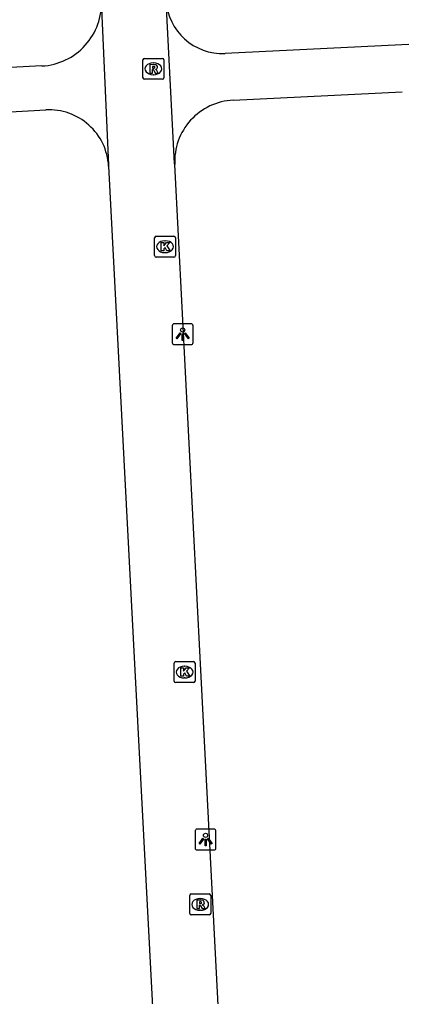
# Model space of a CAD drawing. Extents: x 161084 to 161928, y 385355 to 386522.
# Drawn here: x 161423.93 to 161442.17, y 385484.1 to 385530.8 of the extents above; entities that cross this region are included whole.
import ezdxf

# ---------------------------------------------------------------- set-up
doc = ezdxf.new("R2010")
doc.units = 0
for name, color, linetype in [('IMGEO_Kolk', 7, 'Continuous'), ('IMGEO_Lichtpunt', 7, 'Continuous'), ('IMGEO_Rioolput', 7, 'Continuous'), ('IMGEO_Voetpad_open', 7, 'Continuous')]:
    doc.layers.add(name, color=color, linetype=linetype)

msp = doc.modelspace()

# ---------------------------------------------------------------- linework, layer by layer
at = {"layer": 'IMGEO_Kolk'}
for p, q in [((161430.378, 385519.513), (161430.378, 385520.365)), ((161430.453, 385520.439), (161431.305, 385520.439)), ((161431.379, 385520.365), (161431.379, 385519.513)), ((161430.866, 385520.219), (161430.891, 385520.219)), ((161431.305, 385519.439), (161430.453, 385519.439)), ((161430.889, 385519.659), (161430.864, 385519.659)), ((161431.315, 385499.178), (161431.315, 385500.03)), ((161431.39, 385500.104), (161432.242, 385500.104)), ((161431.803, 385499.884), (161431.828, 385499.884)), ((161432.316, 385500.03), (161432.316, 385499.178)), ((161431.826, 385499.324), (161431.801, 385499.324)), ((161432.242, 385499.104), (161431.39, 385499.104))]:
    msp.add_line(p, q, dxfattribs=at)
for points in [[(161430.378, 385519.513), (161430.378, 385520.365)], [(161430.453, 385520.439), (161431.305, 385520.439)], [(161431.379, 385520.365), (161431.379, 385519.513)], [(161430.699, 385520.139), (161430.822, 385520.139), (161430.822, 385519.988), (161430.952, 385520.139), (161431.116, 385520.139), (161430.97, 385519.988), (161431.123, 385519.739), (161430.971, 385519.739), (161430.886, 385519.903), (161430.822, 385519.836), (161430.822, 385519.739), (161430.699, 385519.739), (161430.699, 385520.139)], [(161431.305, 385519.439), (161430.453, 385519.439)], [(161431.315, 385499.178), (161431.315, 385500.03)], [(161431.39, 385500.104), (161432.242, 385500.104)], [(161431.636, 385499.804), (161431.759, 385499.804), (161431.759, 385499.653), (161431.889, 385499.804), (161432.053, 385499.804), (161431.907, 385499.653), (161432.06, 385499.404), (161431.908, 385499.404), (161431.823, 385499.568), (161431.759, 385499.501), (161431.759, 385499.404), (161431.636, 385499.404), (161431.636, 385499.804)], [(161432.316, 385500.03), (161432.316, 385499.178)], [(161432.242, 385499.104), (161431.39, 385499.104)]]:
    msp.add_lwpolyline(points, dxfattribs=at)
for centre, start, end in [((161430.455, 385520.363), 91.552, 178.448), ((161430.455, 385520.363), 91.552, 178.448), ((161431.303, 385520.363), 1.552, 88.448), ((161431.303, 385520.363), 1.552, 88.448), ((161430.455, 385519.515), 181.552, 268.448), ((161430.455, 385519.515), 181.552, 268.448), ((161431.303, 385519.515), 271.552, 358.448), ((161431.303, 385519.515), 271.552, 358.448), ((161431.392, 385500.028), 91.552, 178.448), ((161431.392, 385500.028), 91.552, 178.448), ((161432.24, 385500.028), 1.552, 88.448), ((161432.24, 385500.028), 1.552, 88.448), ((161431.392, 385499.18), 181.552, 268.448), ((161431.392, 385499.18), 181.552, 268.448), ((161432.24, 385499.18), 271.552, 358.448), ((161432.24, 385499.18), 271.552, 358.448)]:
    msp.add_arc(centre, 0.0765, start, end, dxfattribs=at)
for centre, major_axis, ratio, start_param, end_param in [((161430.865, 385519.939), (-0.387, 0.002), 0.722429, 4.712389, 7.853982), ((161430.89, 385519.939), (-0.39, 0.002), 0.717154, 1.570796, 4.712389), ((161431.802, 385499.604), (-0.387, 0.002), 0.722429, 4.712389, 7.853982), ((161431.827, 385499.604), (-0.39, 0.002), 0.717154, 1.570796, 4.712389)]:
    msp.add_ellipse(centre, major_axis=major_axis, ratio=ratio, start_param=start_param, end_param=end_param, dxfattribs=at)
at = {"layer": 'IMGEO_Lichtpunt'}
for p, q in [((161431.224, 385516.161), (161431.224, 385515.354)), ((161431.224, 385516.161), (161431.224, 385515.354)), ((161432.126, 385516.256), (161431.318, 385516.256)), ((161432.126, 385516.256), (161431.318, 385516.256)), ((161432.22, 385515.354), (161432.22, 385516.161)), ((161432.22, 385515.354), (161432.22, 385516.161)), ((161431.318, 385515.26), (161432.126, 385515.26)), ((161431.318, 385515.26), (161432.126, 385515.26)), ((161432.316, 385492.003), (161432.316, 385491.196)), ((161432.316, 385492.003), (161432.316, 385491.196)), ((161433.218, 385492.098), (161432.41, 385492.098)), ((161433.218, 385492.098), (161432.41, 385492.098)), ((161433.312, 385491.196), (161433.312, 385492.003)), ((161433.312, 385491.196), (161433.312, 385492.003)), ((161432.41, 385491.102), (161433.218, 385491.102)), ((161432.41, 385491.102), (161433.218, 385491.102))]:
    msp.add_line(p, q, dxfattribs=at)
for points in [[(161431.598, 385515.825), (161431.637, 385515.797), (161431.449, 385515.535), (161431.411, 385515.562), (161431.598, 385515.825)], [(161431.7, 385515.777), (161431.747, 385515.777), (161431.747, 385515.455), (161431.7, 385515.455), (161431.7, 385515.777)], [(161431.81, 385515.797), (161431.848, 385515.824), (161432.035, 385515.562), (161431.996, 385515.534), (161431.81, 385515.797)], [(161432.69, 385491.667), (161432.729, 385491.639), (161432.541, 385491.377), (161432.503, 385491.404), (161432.69, 385491.667)], [(161432.792, 385491.619), (161432.839, 385491.619), (161432.839, 385491.297), (161432.792, 385491.297), (161432.792, 385491.619)], [(161432.902, 385491.639), (161432.94, 385491.666), (161433.127, 385491.404), (161433.088, 385491.376), (161432.902, 385491.639)]]:
    msp.add_lwpolyline(points, dxfattribs=at)
for centre in [(161431.723, 385515.959), (161432.815, 385491.801)]:
    msp.add_circle(centre, 0.0994, dxfattribs=at)
for centre, start, end in [((161431.318, 385516.161), 90, 180), ((161431.318, 385516.161), 90, 180), ((161432.126, 385516.161), 0, 90), ((161432.126, 385516.161), 0, 90), ((161431.318, 385515.354), 180, 270), ((161431.318, 385515.354), 180, 270), ((161432.126, 385515.354), 270, 0), ((161432.126, 385515.354), 270, 360), ((161432.41, 385492.003), 90, 180), ((161432.41, 385492.003), 90, 180), ((161433.218, 385492.003), 0, 90), ((161433.218, 385492.003), 0, 90), ((161432.41, 385491.196), 180, 270), ((161432.41, 385491.196), 180, 270), ((161433.218, 385491.196), 270, 0), ((161433.218, 385491.196), 270, 360)]:
    msp.add_arc(centre, 0.0946, start, end, dxfattribs=at)
at = {"layer": 'IMGEO_Rioolput'}
for p, q in [((161429.821, 385528.016), (161429.821, 385528.868)), ((161429.896, 385528.942), (161430.748, 385528.942)), ((161430.309, 385528.722), (161430.334, 385528.722)), ((161430.822, 385528.868), (161430.822, 385528.016)), ((161430.748, 385527.942), (161429.896, 385527.942)), ((161430.332, 385528.162), (161430.307, 385528.162)), ((161432.135, 385488.997), (161432.987, 385488.997)), ((161432.06, 385488.071), (161432.06, 385488.923)), ((161432.548, 385488.777), (161432.573, 385488.777)), ((161433.061, 385488.923), (161433.061, 385488.071)), ((161432.571, 385488.217), (161432.546, 385488.217)), ((161432.987, 385487.997), (161432.135, 385487.997))]:
    msp.add_line(p, q, dxfattribs=at)
for points in [[(161429.821, 385528.016), (161429.821, 385528.868)], [(161429.896, 385528.942), (161430.748, 385528.942)], [(161430.822, 385528.868), (161430.822, 385528.016)], [(161430.41, 385528.64), (161430.158, 385528.642), (161430.158, 385528.242)], [(161430.158, 385528.242), (161430.282, 385528.242), (161430.282, 385528.404), (161430.293, 385528.404)], [(161430.336, 385528.561), (161430.282, 385528.561), (161430.282, 385528.48)], [(161430.282, 385528.48), (161430.334, 385528.48)], [(161430.34, 385528.375), (161430.411, 385528.242), (161430.551, 385528.242), (161430.486, 385528.368)], [(161430.748, 385527.942), (161429.896, 385527.942)], [(161432.135, 385488.997), (161432.987, 385488.997)], [(161432.06, 385488.071), (161432.06, 385488.923)], [(161432.649, 385488.695), (161432.397, 385488.697), (161432.397, 385488.297)], [(161432.575, 385488.616), (161432.521, 385488.616), (161432.521, 385488.535)], [(161432.521, 385488.535), (161432.573, 385488.535)], [(161433.061, 385488.923), (161433.061, 385488.071)], [(161432.397, 385488.297), (161432.521, 385488.297), (161432.521, 385488.459), (161432.532, 385488.459)], [(161432.579, 385488.43), (161432.65, 385488.297), (161432.79, 385488.297), (161432.725, 385488.423)], [(161432.987, 385487.997), (161432.135, 385487.997)]]:
    msp.add_lwpolyline(points, dxfattribs=at)
for centre, radius, start, end in [((161429.898, 385528.866), 0.0765, 91.552, 178.448), ((161429.898, 385528.866), 0.0765, 91.552, 178.448), ((161430.746, 385528.866), 0.0765, 1.552, 88.448), ((161430.746, 385528.866), 0.0765, 1.552, 88.448), ((161430.292, 385528.351), 0.0533, 26.0293, 88.6989), ((161430.318, 385528.669), 0.19, 274.7715, 282.9687), ((161430.342, 385528.465), 0.0964, 77.0061, 93.1865), ((161430.356, 385528.522), 0.0378, 276.6634, 79.6772), ((161430.409, 385528.53), 0.109, 350.3612, 89.416), ((161430.407, 385528.53), 0.112, 277.5842, 350.9817), ((161430.391, 385528.315), 0.108, 29.5134, 73.7905), ((161429.898, 385528.018), 0.0765, 181.552, 268.448), ((161429.898, 385528.018), 0.0765, 181.552, 268.448), ((161430.746, 385528.018), 0.0765, 271.552, 358.448), ((161430.746, 385528.018), 0.0765, 271.552, 358.448), ((161432.137, 385488.921), 0.0765, 91.552, 178.448), ((161432.137, 385488.921), 0.0765, 91.552, 178.448), ((161432.985, 385488.921), 0.0765, 1.552, 88.448), ((161432.985, 385488.921), 0.0765, 1.552, 88.448), ((161432.557, 385488.724), 0.19, 274.7715, 282.9687), ((161432.581, 385488.52), 0.0964, 77.0061, 93.1865), ((161432.595, 385488.577), 0.0378, 276.6634, 79.6772), ((161432.648, 385488.585), 0.109, 350.3612, 89.416), ((161432.646, 385488.585), 0.112, 277.5842, 350.9817), ((161432.137, 385488.073), 0.0765, 181.552, 268.448), ((161432.137, 385488.073), 0.0765, 181.552, 268.448), ((161432.531, 385488.406), 0.0533, 26.0293, 88.6989), ((161432.63, 385488.37), 0.108, 29.5134, 73.7905), ((161432.985, 385488.073), 0.0765, 271.552, 358.448), ((161432.985, 385488.073), 0.0765, 271.552, 358.448)]:
    msp.add_arc(centre, radius, start, end, dxfattribs=at)
for centre, major_axis, ratio, start_param, end_param in [((161430.308, 385528.442), (-0.387, 0.002), 0.722429, 4.712389, 7.853982), ((161430.333, 385528.442), (-0.39, 0.002), 0.717154, 1.570796, 4.712389), ((161432.547, 385488.497), (-0.387, 0.002), 0.722429, 4.712389, 7.853982), ((161432.572, 385488.497), (-0.39, 0.002), 0.717154, 1.570796, 4.712389)]:
    msp.add_ellipse(centre, major_axis=major_axis, ratio=ratio, start_param=start_param, end_param=end_param, dxfattribs=at)
at = {"layer": 'IMGEO_Voetpad_open'}
for points in [[(161447.075, 385544.654), (161447.719, 385529.856), (161433.744, 385529.18)], [(161424.995, 385528.578), (161415.708, 385528.098), (161414.936, 385543.029), (161417.374, 385543.105)], [(161428.183, 385523.793), (161428.188, 385523.829), (161427.843, 385531.686), (161427.837, 385531.732)], [(161431.344, 385523.866), (161431.337, 385523.914), (161430.929, 385531.68), (161430.93, 385531.715)], [(161434.131, 385526.944), (161442.21, 385527.341)], [(161421.216, 385526.254), (161425.182, 385526.476)], [(161428.183, 385523.793), (161429.425, 385500), (161431.723, 385455.97)], [(161434.846, 385455.984), (161432.575, 385500), (161431.344, 385523.866)]]:
    msp.add_lwpolyline(points, dxfattribs=at)
for centre, radius, start, end in [((161424.839, 385531.576), 3.002, 272.9736, 2.9837), ((161433.615, 385531.866), 2.689, 183.2168, 272.7548), ((161434.273, 385524.014), 2.933, 92.7796, 182.9014), ((161425.344, 385523.637), 2.843, 3.14, 93.2643)]:
    msp.add_arc(centre, radius, start, end, dxfattribs=at)

doc.saveas('drawing.dxf')
